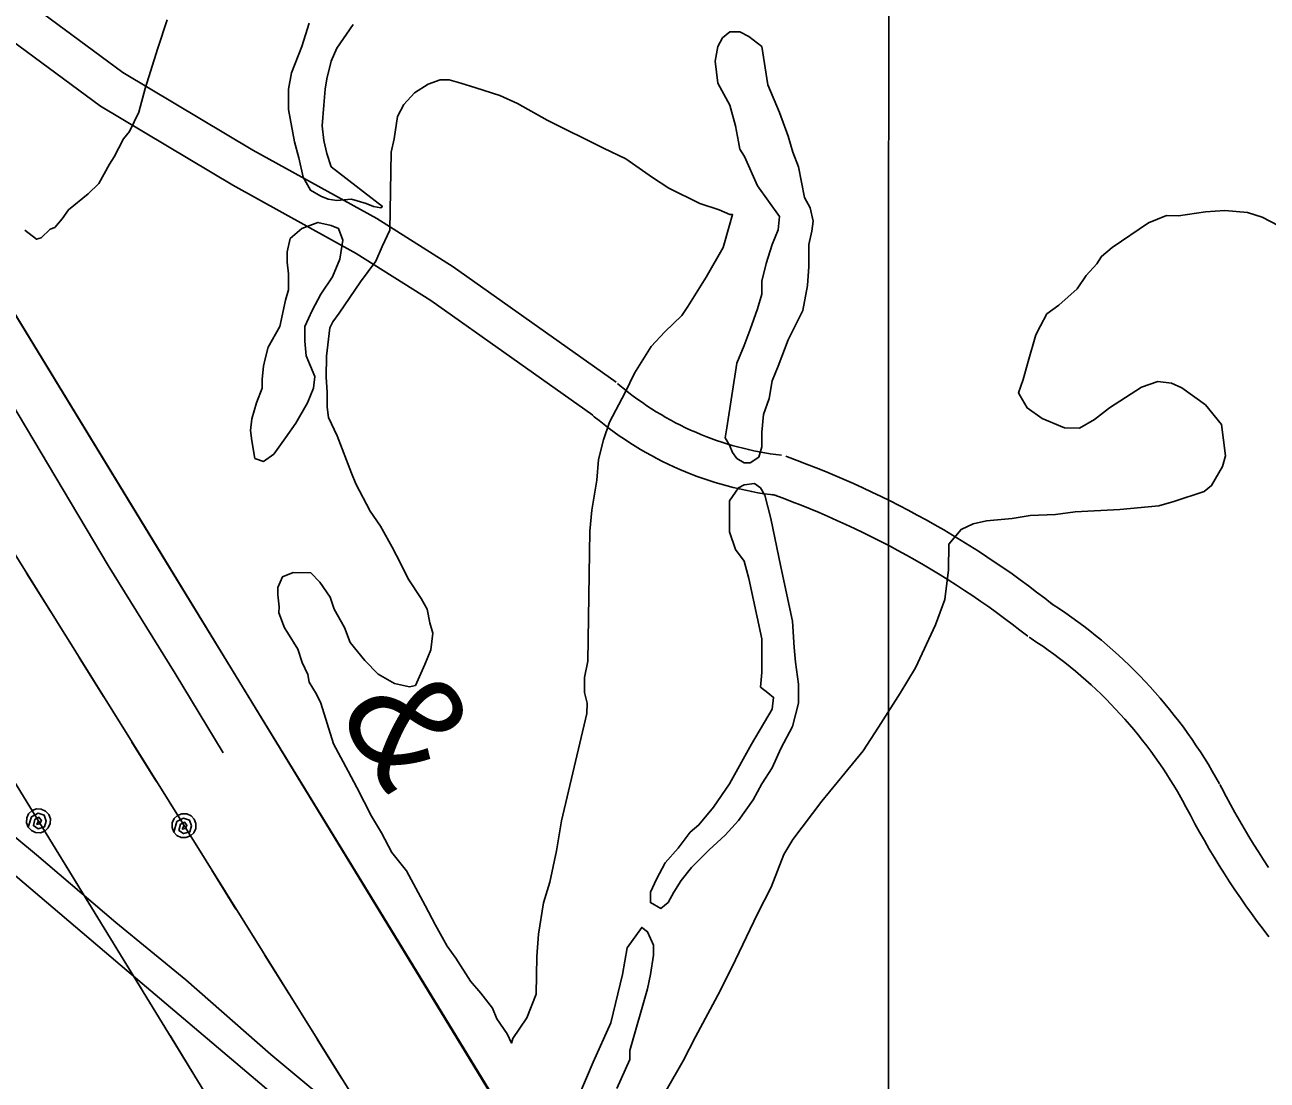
# Model space of a CAD drawing. Extents: x 3263578 to 3301413, y 764927 to 798602.
# Drawn here: x 3269709 to 3270632, y 779133 to 779917 of the extents above; entities that cross this region are included whole.
import ezdxf

# ---------------------------------------------------------------- set-up
doc = ezdxf.new("R2010")
doc.units = 0
for name, color, linetype in [('V-GRID-MAJR', 7, 'Continuous'), ('V-RAIL-IDEN', 7, 'Continuous'), ('V-RAIL-TRAK', 7, 'Continuous'), ('V-ROAD-CNTR', 7, 'Continuous'), ('V-SITE-VEGE', 7, 'Continuous'), ('V-TOPO-SHOR', 7, 'Continuous'), ('V-UTIL-LINE', 7, 'Continuous')]:
    doc.layers.add(name, color=color, linetype=linetype)

msp = doc.modelspace()

# ---------------------------------------------------------------- linework, layer by layer
at = {"layer": 'V-GRID-MAJR'}
msp.add_spline([(3270349.27, 775829.63), (3270351.04, 781890.58), (3270352.8, 787952.61), (3270354.56, 794014.68), (3270354.56, 794015.72)], degree=3, dxfattribs=at)
at = {"layer": 'V-RAIL-TRAK'}
msp.add_lwpolyline([(3270536.85, 778335.83), (3270418.22, 778530.26), (3270314.88, 778698.65), (3270283.58, 778749.75), (3270206.97, 778874.87), (3270093.62, 779060.73), (3269973.23, 779257.54), (3269816.81, 779512.84), (3269677.45, 779740.99), (3269504.86, 780022.9), (3269364.8, 780252.14), (3269178.69, 780556.82), (3269021.91, 780812.13), (3268822.79, 781137.77), (3268625.61, 781460.31)], dxfattribs=at)
at = {"layer": 'V-ROAD-CNTR'}
for points in [[(3272188.38, 775832.51), (3271868.07, 776292.71), (3271339.65, 777053.16), (3271160.7, 777323.73), (3270905.43, 777727.45), (3270283.38, 778748.11), (3269657.53, 779774.08), (3268620.7, 781468.96), (3267728.6, 782934.33)], [(3270148.04, 779651.28), (3270027.05, 779737), (3269970.24, 779772.84), (3269878.35, 779823.68), (3269781.7, 779881.27), (3269663.24, 779969), (3269607.76, 780015.65), (3269365.48, 780407)], [(3270130.7, 779626.8), (3270010.37, 779712.06), (3269954.96, 779747), (3269863.41, 779797.66), (3269765.06, 779856.27), (3269644.64, 779945.44), (3269584.78, 779995.78), (3269339.97, 780391.21)], [(3270270.87, 779597.06), (3270266.64, 779597.6), (3270262.55, 779598.19), (3270258.47, 779598.86), (3270254.41, 779599.6), (3270250.37, 779600.41), (3270246.33, 779601.3), (3270242.32, 779602.26), (3270238.32, 779603.29), (3270234.34, 779604.4), (3270230.39, 779605.58), (3270226.45, 779606.83), (3270222.54, 779608.15), (3270218.65, 779609.54), (3270214.79, 779611.01), (3270210.96, 779612.54), (3270207.16, 779614.14), (3270203.38, 779615.81), (3270199.64, 779617.55), (3270195.92, 779619.36), (3270192.24, 779621.23), (3270188.6, 779623.17), (3270184.99, 779625.18), (3270181.42, 779627.25), (3270177.89, 779629.39), (3270174.4, 779631.59), (3270170.94, 779633.85), (3270167.53, 779636.18), (3270164.16, 779638.57), (3270160.84, 779641.02), (3270157.56, 779643.52), (3270154.33, 779646.09), (3270151.12, 779648.73), (3270149.08, 779650.47)], [(3270267.1, 779567.3), (3270262.6, 779567.87), (3270257.97, 779568.54), (3270253.36, 779569.29), (3270248.76, 779570.13), (3270244.18, 779571.06), (3270239.62, 779572.06), (3270235.07, 779573.15), (3270230.54, 779574.32), (3270226.04, 779575.57), (3270221.56, 779576.91), (3270217.11, 779578.32), (3270212.68, 779579.82), (3270208.28, 779581.39), (3270203.91, 779583.05), (3270199.57, 779584.78), (3270195.26, 779586.6), (3270190.99, 779588.49), (3270186.75, 779590.46), (3270182.55, 779592.51), (3270178.38, 779594.63), (3270174.26, 779596.82), (3270170.17, 779599.1), (3270166.13, 779601.44), (3270162.13, 779603.86), (3270158.17, 779606.35), (3270154.27, 779608.92), (3270150.41, 779611.55), (3270146.59, 779614.25), (3270142.83, 779617.02), (3270139.12, 779619.86), (3270135.46, 779622.77), (3270131.87, 779625.73), (3270129.66, 779627.61)], [(3270472.21, 779486.34), (3270466.33, 779490.94), (3270460.35, 779495.53), (3270454.31, 779500.06), (3270448.23, 779504.51), (3270442.09, 779508.91), (3270435.91, 779513.23), (3270429.68, 779517.49), (3270423.41, 779521.68), (3270417.1, 779525.8), (3270410.73, 779529.86), (3270404.33, 779533.84), (3270397.88, 779537.75), (3270391.39, 779541.6), (3270384.86, 779545.37), (3270378.28, 779549.08), (3270371.67, 779552.71), (3270365.02, 779556.27), (3270358.33, 779559.75), (3270351.61, 779563.17), (3270344.84, 779566.51), (3270338.04, 779569.78), (3270331.21, 779572.97), (3270324.34, 779576.09), (3270317.44, 779579.14), (3270310.51, 779582.11), (3270303.54, 779585), (3270296.54, 779587.82), (3270289.52, 779590.56), (3270282.46, 779593.23), (3270275.41, 779595.81), (3270274.05, 779596.3)], [(3270453.7, 779462.73), (3270447.95, 779467.23), (3270442.22, 779471.63), (3270436.45, 779475.95), (3270430.63, 779480.22), (3270424.76, 779484.42), (3270418.84, 779488.56), (3270412.88, 779492.63), (3270406.88, 779496.65), (3270400.84, 779500.59), (3270394.75, 779504.47), (3270388.62, 779508.28), (3270382.45, 779512.03), (3270376.24, 779515.71), (3270369.99, 779519.32), (3270363.7, 779522.86), (3270357.37, 779526.33), (3270351.01, 779529.74), (3270344.61, 779533.08), (3270338.17, 779536.35), (3270331.7, 779539.54), (3270325.19, 779542.67), (3270318.66, 779545.73), (3270312.08, 779548.71), (3270305.48, 779551.62), (3270298.84, 779554.47), (3270292.18, 779557.24), (3270285.48, 779559.93), (3270278.76, 779562.56), (3270272.01, 779565.11), (3270265.2, 779567.6), (3270263.92, 779568.06)], [(3270596.2, 779352.98), (3270593.55, 779357.74), (3270590.77, 779362.56), (3270587.92, 779367.34), (3270585, 779372.07), (3270582, 779376.76), (3270578.94, 779381.4), (3270575.81, 779386), (3270572.61, 779390.55), (3270569.34, 779395.05), (3270566.01, 779399.51), (3270562.61, 779403.91), (3270559.14, 779408.26), (3270555.61, 779412.56), (3270552.01, 779416.8), (3270548.35, 779420.99), (3270544.63, 779425.12), (3270540.85, 779429.2), (3270537.01, 779433.22), (3270533.1, 779437.19), (3270529.14, 779441.09), (3270525.12, 779444.94), (3270521.04, 779448.72), (3270516.91, 779452.44), (3270512.72, 779456.1), (3270508.48, 779459.7), (3270504.18, 779463.23), (3270499.83, 779466.7), (3270495.43, 779470.1), (3270490.98, 779473.44), (3270486.48, 779476.71), (3270481.93, 779479.91), (3270477.33, 779483.04), (3270472.72, 779486.08), (3270471.09, 779487.14)], [(3270569.99, 779338.39), (3270567.44, 779342.95), (3270564.89, 779347.38), (3270562.27, 779351.77), (3270559.59, 779356.12), (3270556.84, 779360.43), (3270554.02, 779364.7), (3270551.14, 779368.93), (3270548.2, 779373.11), (3270545.2, 779377.25), (3270542.13, 779381.34), (3270539.01, 779385.39), (3270535.82, 779389.39), (3270532.57, 779393.34), (3270529.27, 779397.24), (3270525.91, 779401.09), (3270522.48, 779404.89), (3270519.01, 779408.64), (3270515.48, 779412.33), (3270511.89, 779415.98), (3270508.25, 779419.57), (3270504.55, 779423.1), (3270500.8, 779426.58), (3270497, 779430), (3270493.15, 779433.36), (3270489.25, 779436.67), (3270485.3, 779439.92), (3270481.3, 779443.1), (3270477.26, 779446.23), (3270473.17, 779449.3), (3270469.03, 779452.3), (3270464.85, 779455.24), (3270460.62, 779458.12), (3270456.33, 779460.96), (3270454.82, 779461.93)], [(3269951.64, 779073.04), (3269784.71, 779214.49), (3269555.67, 779408.92)], [(3270632.57, 779291.08), (3270628.8, 779296.77), (3270625.09, 779302.51), (3270621.44, 779308.29), (3270617.87, 779314.1), (3270614.36, 779319.96), (3270610.91, 779325.86), (3270607.54, 779331.8), (3270604.23, 779337.78), (3270600.99, 779343.79), (3270597.81, 779349.86), (3270596.44, 779352.54)], [(3270632.86, 779239.47), (3270628.5, 779245.16), (3270624.2, 779250.91), (3270619.96, 779256.7), (3270615.79, 779262.54), (3270611.7, 779268.43), (3270607.66, 779274.36), (3270603.7, 779280.34), (3270599.8, 779286.36), (3270595.98, 779292.43), (3270592.22, 779298.54), (3270588.53, 779304.69), (3270584.92, 779310.89), (3270581.37, 779317.12), (3270577.9, 779323.4), (3270574.5, 779329.71), (3270571.18, 779336.05), (3270569.75, 779338.83)]]:
    msp.add_lwpolyline(points, dxfattribs=at)
at = {"layer": 'V-SITE-VEGE'}
for points in [[(3269814.69, 779920.32), (3269807.69, 779899.32), (3269798.32, 779869.47), (3269793.59, 779851.77), (3269786.69, 779837.43), (3269782.16, 779831.95), (3269775.28, 779818.72), (3269771.86, 779813.22), (3269763.85, 779798.91), (3269755.95, 779791.26), (3269741.31, 779779.27), (3269736.76, 779772.68), (3269731.1, 779766.1), (3269727.75, 779765.04), (3269720.98, 779758.48), (3269717.63, 779757.43), (3269708.85, 779764.23)], [(3270214.98, 779729.44), (3270201.29, 779707.44), (3270196.74, 779700.84), (3270184.32, 779688.82), (3270174.15, 779677.87), (3270161.61, 779658.07), (3270154.71, 779643.74), (3270143.24, 779621.7), (3270138.58, 779608.44), (3270135.02, 779594.05), (3270133.66, 779578.52), (3270129.97, 779556.35), (3270128.61, 779540.82), (3270127.06, 779444.17), (3270124.64, 779431.99), (3270124.46, 779420.88), (3270126.56, 779413.07), (3270126.43, 779405.3), (3270107.38, 779325.6), (3270103.69, 779303.43), (3270098.87, 779280.18), (3270094.18, 779264.7), (3270090.47, 779241.42), (3270089.09, 779224.78), (3270088.64, 779197.01), (3270081.7, 779179.34), (3270071.45, 779163.95), (3270070.28, 779160.63), (3270067.06, 779167.35), (3270059.46, 779178.58), (3270056.25, 779186.41), (3270047.54, 779197.66), (3270039.91, 779206.68), (3270029.07, 779223.52), (3270022.54, 779232.51), (3270013.91, 779248.21), (3270006.36, 779262.77), (3269992.33, 779288.56), (3269981.44, 779302.06), (3269973.89, 779316.63), (3269966.31, 779328.97), (3269955.54, 779350.26), (3269949.07, 779362.59), (3269938.29, 779382.76), (3269928.77, 779412.91), (3269925.54, 779419.63), (3269920.13, 779428.6), (3269919.11, 779434.18), (3269914.81, 779443.14), (3269911.64, 779453.19), (3269904.06, 779465.54), (3269901.89, 779468.9), (3269897.63, 779480.08), (3269897.7, 779484.53), (3269896.73, 779493.43), (3269896.82, 779498.98), (3269900.28, 779506.71), (3269908.11, 779509.92), (3269921.44, 779509.7), (3269927.99, 779502.93), (3269935.59, 779491.7), (3269938.78, 779482.75), (3269946.34, 779469.3), (3269950.61, 779458.12), (3269961.5, 779444.61), (3269971.34, 779434.45), (3269983.45, 779427.59), (3269994.53, 779425.19), (3269998.99, 779426.23), (3270005.9, 779441.68), (3270010.53, 779452.71), (3270011.83, 779464.91), (3270009.73, 779472.72), (3270007.67, 779482.76), (3270003.35, 779490.61), (3269993.59, 779505.21), (3269988.21, 779516.41), (3269981.74, 779528.73), (3269973.11, 779544.43), (3269965.51, 779555.66), (3269954.72, 779575.84), (3269951.51, 779583.67), (3269940.85, 779611.61), (3269934.4, 779625.05), (3269933.41, 779632.85), (3269933.59, 779643.95), (3269932.66, 779655.08), (3269932.91, 779670.63), (3269935.47, 779691.7), (3269937.76, 779696.11), (3269942.31, 779702.7), (3269958.24, 779725.78), (3269969.6, 779741.16), (3269974.22, 779752.2), (3269979.97, 779764.33), (3269980.9, 779822.09), (3269983.28, 779832.05), (3269985.77, 779848.68), (3269990.36, 779857.49), (3269998.28, 779866.26), (3270008.38, 779872.76)], [(3270008.38, 779872.76), (3270017.32, 779875.95), (3270023.98, 779875.84), (3270032.84, 779873.48), (3270043.89, 779869.97), (3270061.58, 779864.13), (3270074.82, 779858.36), (3270096.84, 779845.79), (3270138.73, 779825.11), (3270155.27, 779817.07), (3270175.05, 779803.42), (3270187.14, 779795.45), (3270210.29, 779783.96), (3270224.66, 779779.29), (3270232.39, 779775.83), (3270234.61, 779775.79), (3270232.26, 779768.05), (3270227.55, 779751.46), (3270214.98, 779729.44)], [(3270497.22, 779730.47), (3270505.14, 779739.23), (3270508.56, 779744.73), (3270516.45, 779751.27), (3270543.41, 779769.73), (3270556.83, 779775.07), (3270565.72, 779774.92), (3270585.77, 779777.94), (3270600.23, 779778.81), (3270616.87, 779777.44), (3270627.93, 779773.92), (3270665.39, 779754.43)], [(3270185.28, 779125.45), (3270197.85, 779147.47), (3270207.02, 779165.1), (3270225.35, 779199.26), (3270236.83, 779222.4), (3270252.94, 779256.59), (3270263.26, 779276.43), (3270272.54, 779300.72), (3270279.38, 779311.73), (3270300.95, 779340.27), (3270317.95, 779361.11), (3270331.55, 779377.56), (3270342.95, 779395.15), (3270358.91, 779420.45), (3270370.32, 779439.16), (3270385.28, 779471.14), (3270392.25, 779489.92), (3270394.83, 779512.1), (3270395.13, 779530.98), (3270404.19, 779541.95), (3270413.15, 779546.25), (3270423.18, 779548.31), (3270442.11, 779550.23), (3270455.47, 779552.24), (3270474.37, 779553.05), (3270488.85, 779555.04), (3270522.21, 779556.72), (3270551.15, 779559.59), (3270562.31, 779562.75), (3270584.65, 779570.17), (3270590.28, 779574.52), (3270598.29, 779588.84), (3270600.63, 779596.58), (3270597.67, 779619.96), (3270585.69, 779634.59), (3270568.11, 779647.1), (3270560.39, 779650.56), (3270550.41, 779651.83), (3270538.12, 779647.58), (3270514.54, 779632.41), (3270503.29, 779623.7), (3270492.07, 779617.21), (3270480.96, 779617.39), (3270464.41, 779624.32), (3270453.42, 779632.28), (3270448.01, 779641.25), (3270446.94, 779643.49), (3270450.43, 779653.44), (3270453.98, 779666.71), (3270459.85, 779686.62), (3270463.29, 779693.23), (3270467.88, 779702.05), (3270476.87, 779708.57), (3270490.4, 779720.57), (3270497.22, 779730.47)]]:
    msp.add_lwpolyline(points, dxfattribs=at)
at = {"layer": 'V-TOPO-SHOR'}
for points in [[(3270041.7, 779025.24), (3270002.87, 779061.8), (3269954.04, 779100.21), (3269891.67, 779152.1), (3269828.52, 779207.51), (3269776.51, 779250.19), (3269717.5, 779300.47), (3269689.52, 779323.47), (3269638.58, 779365.89), (3269584.59, 779412.83), (3269525.71, 779463.94), (3269464.19, 779515.95), (3269407.54, 779563.17), (3269355.29, 779606.34), (3269294.12, 779656.89), (3269233.91, 779707.9), (3269178.73, 779756.19), (3269119.6, 779806.58), (3269061.96, 779851.89), (3269013.55, 779894.64), (3268965.5, 779936.53)], [(3269920.07, 779917.94), (3269914.63, 779900.53), (3269907.01, 779880.94), (3269904.83, 779868.97), (3269904.83, 779853.74), (3269909.18, 779829.79), (3269912.45, 779817.82), (3269915.71, 779803.67), (3269921.15, 779793.88), (3269928.77, 779789.52), (3269934.21, 779787.35), (3269940.74, 779786.26), (3269951.62, 779787.35), (3269962.5, 779784.08), (3269967.94, 779781.9), (3269973.39, 779780.81), (3269974.47, 779781.9), (3269960.33, 779792.79), (3269936.39, 779811.29), (3269933.12, 779821.08), (3269930.95, 779830.88), (3269929.86, 779841.76), (3269930.95, 779857), (3269932.04, 779868.97), (3269933.13, 779876.59), (3269936.39, 779889.65), (3269940.75, 779899.44), (3269952.72, 779916.85)], [(3269648.5, 779720.45), (3269770.93, 779515.27), (3269820.6, 779435.05), (3269856.22, 779376.2)], [(3270148.54, 779126.74), (3270158.34, 779148.51), (3270158.34, 779155.04), (3270171.4, 779200.75), (3270173.58, 779211.63), (3270175.76, 779225.78), (3270175.76, 779233.39), (3270171.4, 779243.19), (3270167.05, 779246.45), (3270156.17, 779231.22), (3270152.9, 779211.63), (3270144.19, 779175.72), (3270131.13, 779146.34), (3270120.25, 779121.31)]]:
    msp.add_lwpolyline(points, dxfattribs=at)
for points in [[(3270260.7, 779872.2), (3270256.35, 779900.5), (3270246.55, 779908.12), (3270240.02, 779911.38), (3270232.41, 779911.39), (3270226.97, 779907.03), (3270223.7, 779900.5), (3270221.52, 779889.62), (3270223.7, 779873.3), (3270232.4, 779856.97), (3270236.75, 779841.74), (3270238.93, 779829.76), (3270240.02, 779824.32), (3270243.28, 779818.88), (3270253.07, 779797.11), (3270269.4, 779774.26), (3270268.31, 779764.46), (3270263.95, 779753.58), (3270259.6, 779739.44), (3270256.33, 779726.38), (3270256.33, 779716.58), (3270253.07, 779705.7), (3270247.62, 779690.46), (3270243.27, 779678.49), (3270237.83, 779665.43), (3270230.2, 779617.55), (3270229.12, 779609.93), (3270232.38, 779604.49), (3270234.56, 779599.05), (3270237.82, 779594.7), (3270243.26, 779591.43), (3270247.61, 779591.43), (3270254.14, 779595.78), (3270256.32, 779603.4), (3270256.32, 779614.28), (3270257.41, 779627.34), (3270261.77, 779639.31), (3270263.94, 779652.37), (3270268.3, 779663.25), (3270275.92, 779682.84), (3270286.8, 779704.61), (3270290.07, 779723.11), (3270291.16, 779737.26), (3270291.16, 779748.14), (3270291.16, 779753.58), (3270293.34, 779763.37), (3270294.43, 779770.99), (3270292.25, 779780.79), (3270287.9, 779788.41), (3270283.55, 779811.26), (3270279.2, 779822.14), (3270275.93, 779834.11), (3270269.4, 779851.53)], [(3269898.29, 779692.67), (3269889.58, 779677.44), (3269887.4, 779668.73), (3269886.31, 779663.29), (3269885.22, 779653.49), (3269885.22, 779646.96), (3269880.87, 779636.08), (3269877.6, 779624.11), (3269876.51, 779615.4), (3269877.6, 779607.79), (3269879.78, 779594.73), (3269886.31, 779592.55), (3269893.93, 779597.99), (3269902.63, 779609.96), (3269910.25, 779620.84), (3269918.96, 779636.08), (3269923.31, 779646.96), (3269924.4, 779655.67), (3269917.87, 779670.9), (3269916.79, 779681.79), (3269916.79, 779692.67), (3269922.23, 779704.64), (3269928.76, 779716.61), (3269937.47, 779729.67), (3269942.91, 779742.73), (3269945.09, 779756.88), (3269941.82, 779765.58), (3269936.38, 779767.76), (3269926.59, 779769.94), (3269914.62, 779765.58), (3269905.91, 779757.97), (3269903.73, 779748.17), (3269903.73, 779740.55), (3269904.82, 779731.85), (3269904.82, 779719.88), (3269902.64, 779712.26)], [(3270279.16, 779473.89), (3270270.46, 779514.16), (3270262.85, 779550.07), (3270258.5, 779567.49), (3270255.23, 779572.93), (3270250.88, 779576.19), (3270243.26, 779575.11), (3270238.91, 779572.93), (3270232.38, 779563.14), (3270232.38, 779553.34), (3270232.37, 779540.28), (3270236.73, 779527.22), (3270243.26, 779518.52), (3270246.52, 779505.46), (3270256.31, 779460.84), (3270256.31, 779448.87), (3270256.31, 779435.81), (3270255.22, 779424.92), (3270260.66, 779420.57), (3270265.01, 779417.3), (3270263.92, 779408.6), (3270248.68, 779382.48), (3270232.36, 779353.1), (3270220.39, 779335.69), (3270209.5, 779322.63), (3270202.97, 779317.19), (3270194.26, 779305.22), (3270184.47, 779294.34), (3270177.94, 779282.37), (3270173.58, 779272.57), (3270173.58, 779269.31), (3270173.58, 779264.95), (3270181.2, 779260.6), (3270186.64, 779264.95), (3270191, 779272.57), (3270196.44, 779281.28), (3270204.06, 779291.07), (3270217.12, 779304.13), (3270229.09, 779315.01), (3270238.89, 779325.89), (3270249.77, 779341.13), (3270256.3, 779353.1), (3270263.92, 779365.07), (3270270.45, 779379.21), (3270279.16, 779395.54), (3270283.51, 779412.95), (3270283.51, 779427.1), (3270281.34, 779443.42), (3270280.25, 779454.3)]]:
    msp.add_lwpolyline(points, close=True, dxfattribs=at)
at = {"layer": 'V-UTIL-LINE'}
for points in [[(3268409.45, 784958.93), (3268573.89, 783710.18), (3268827.39, 781864.99), (3268971.69, 780694.4), (3269579.31, 779719.37), (3271430.81, 776750.82), (3272074.85, 775829.76)], [(3268411.53, 784147.11), (3268571.39, 782890.14), (3268740.09, 781681.15), (3268871.81, 780708.39), (3269952.3, 778944.99), (3271642.64, 776301.92), (3271967.18, 775831.85)], [(3269728.16, 779480.73), (3269710.17, 779509.57)], [(3269767.32, 779417.94), (3269749.33, 779446.79)], [(3269806.48, 779355.15), (3269788.49, 779384)], [(3269719.07, 779325.62), (3269717.91, 779322.98), (3269720.19, 779323.44), (3269721.24, 779325.97), (3269719.44, 779328.29), (3269716.46, 779326.65), (3269715.26, 779322.12), (3269718.8, 779319.74), (3269723.47, 779321.09), (3269724.76, 779325.48), (3269723.31, 779329.71), (3269718.75, 779331.28), (3269713.89, 779328.68), (3269711.4, 779320.92), (3269713.78, 779318.34), (3269716.97, 779316.87), (3269720.48, 779316.73), (3269723.77, 779317.94), (3269726.35, 779320.33), (3269727.82, 779323.52), (3269727.96, 779327.03), (3269726.75, 779330.32), (3269724.36, 779332.9), (3269721.17, 779334.37), (3269717.67, 779334.51), (3269714.37, 779333.29), (3269711.79, 779330.91), (3269710.32, 779327.72), (3269710.18, 779324.21), (3269711.4, 779320.92)], [(3269827.12, 779322.05), (3269825.98, 779319.41), (3269828.26, 779319.88), (3269829.29, 779322.42), (3269827.47, 779324.72), (3269824.51, 779323.06), (3269823.34, 779318.52), (3269826.9, 779316.17), (3269831.56, 779317.55), (3269832.82, 779321.96), (3269831.33, 779326.17), (3269826.75, 779327.7), (3269821.92, 779325.07), (3269819.49, 779317.29), (3269821.89, 779314.72), (3269825.09, 779313.28), (3269828.6, 779313.17), (3269831.89, 779314.41), (3269834.45, 779316.82), (3269835.89, 779320.02), (3269836, 779323.53), (3269834.76, 779326.81), (3269832.36, 779329.37), (3269829.16, 779330.82), (3269825.65, 779330.93), (3269822.36, 779329.68), (3269819.8, 779327.28), (3269818.36, 779324.08), (3269818.25, 779320.57), (3269819.49, 779317.29)], [(3269757.22, 779263.36), (3269739.46, 779292.35)], [(3269865.75, 779260.12), (3269847.76, 779288.97)], [(3269795.88, 779200.27), (3269778.12, 779229.26)], [(3269904.92, 779197.33), (3269886.92, 779226.18)], [(3269834.54, 779137.17), (3269816.78, 779166.16)], [(3269944.08, 779134.54), (3269926.08, 779163.39)]]:
    msp.add_lwpolyline(points, dxfattribs=at)

# ---------------------------------------------------------------- texts
at = {"layer": 'V-RAIL-IDEN'}
msp.add_text('&', height=83, rotation=301.80145, dxfattribs=at).set_placement((3269940.36, 779406.29))

doc.saveas('drawing.dxf')
